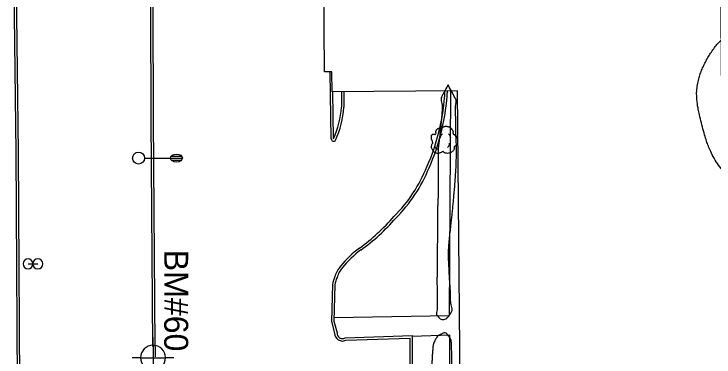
# Model space of a CAD drawing. Extents: x 2145380 to 2156929, y 139568 to 149130.
# Drawn here: x 2150953.4 to 2151128.7, y 145129.7 to 145215.5 of the extents above; entities that cross this region are included whole.
import ezdxf

# ---------------------------------------------------------------- set-up
doc = ezdxf.new("R2010")
doc.units = 0
for name, color, linetype in [('SURV_Benchmark', 7, 'Continuous'), ('SURV_Text', 7, 'Continuous'), ('TOPO_Asphalt', 7, 'Continuous'), ('TOPO_Building', 7, 'Continuous'), ('TOPO_Curb Back', 7, 'Continuous'), ('TOPO_Light Pole', 7, 'Continuous'), ('TOPO_Misc', 7, 'Continuous'), ('TOPO_Shrub', 7, 'Continuous'), ('TOPO_Sidewalk', 7, 'Continuous'), ('TOPO_Sign', 7, 'Continuous'), ('TOPO_Tree', 7, 'Continuous'), ('TOPO_Tree Line', 7, 'Continuous')]:
    doc.layers.add(name, color=color, linetype=linetype)

# ---------------------------------------------------------------- blocks, each defined once
blk = doc.blocks.new('LP')
at = {"layer": 'TOPO_Light Pole'}
blk.add_line((3.81, 0), (20.32, 0), dxfattribs=at)
for points in [[(20.32, 0), (27.94, 0)], [(20.32, 0), (23.5, 0)], [(20.83, 1.27), (27.43, 1.27)], [(20.83, 1.27), (23.5, 1.27)], [(23.71, 1.27), (27.43, 1.27)], [(23.71, 0), (27.94, 0)], [(20.83, -1.27), (27.43, -1.27)], [(20.83, -1.27), (23.5, -1.27)], [(23.71, -1.27), (27.43, -1.27)]]:
    blk.add_lwpolyline(points, dxfattribs=at)
blk.add_circle((0, 0), 3.81, dxfattribs=at)
blk.add_ellipse((24.13, 0), major_axis=(3.81, 0), ratio=0.666667, dxfattribs=at)
blk = doc.blocks.new('POST')
at = {"layer": 'TOPO_Misc'}
for start, end in [(90, 180), (180, 270), (360, 90), (270, 0)]:
    blk.add_arc((-0.01, 0.03), 3.16, start, end, dxfattribs=at)
blk = doc.blocks.new('TREE')
at = {"layer": 'TOPO_Tree'}
for points in [[(-14.07, -0.4), (-14.17, 0.5), (-14.37, 1.38), (-14.6, 2.25), (-14.84, 3.17), (-15.47, 3.96), (-15.66, 4.9), (-15.8, 5.59), (-15.71, 6.31), (-15.66, 7.01), (-15.6, 7.91), (-15.72, 8.8), (-15.13, 9.66), (-14.62, 10.42), (-13.76, 10.49), (-13.02, 10.72), (-12.18, 10.98), (-11.06, 10), (-10.37, 10.72), (-9.4, 11.74), (-10.29, 13.28), (-9.84, 14.42), (-9.56, 15.15), (-9.32, 15.89), (-8.78, 16.54), (-8.18, 17.26), (-7.5, 17.68), (-6.67, 18.13), (-6.14, 18.41), (-5.61, 18.61), (-5.08, 18.66), (-4.55, 18.71), (-4.02, 18.54), (-3.49, 18.13)], [(-3.49, 17.6), (-3.07, 18.27), (-2.58, 18.8), (-1.9, 19.19), (-1.05, 19.68), (-0.19, 19.96), (0.74, 20.24), (1.62, 20.51), (2.51, 20.82), (3.39, 20.77), (4.1, 20.73), (4.8, 20.47), (5.51, 20.24), (6.43, 19.95), (7.32, 19.73), (8.15, 19.19), (9.36, 18.4), (10.02, 17.21), (10.8, 16.01), (11.24, 15.33), (11.58, 14.62), (11.86, 13.89), (12.17, 13.08), (11.37, 12.02), (11.86, 11.25), (12, 11.03), (12.18, 10.86), (12.39, 10.72), (12.91, 10.35), (13.45, 10.02), (13.97, 9.66), (14.7, 9.16), (15.41, 8.68), (16.09, 8.07), (16.7, 7.53), (16.93, 6.73), (17.15, 5.95), (17.59, 4.38), (17.71, 2.77), (17.68, 1.19), (17.65, -0.25), (17.83, -2.22), (16.62, -3.04), (15.47, -3.83), (14.31, -4.58), (13.16, -5.35)], [(-4.21, 5.09), (-4.46, 6.09), (-4.3, 7.21), (-3.84, 8.21), (-3.33, 9.34), (-2.71, 10.27), (-1.64, 10.97)], [(5.89, 11.15), (6.5, 10.68), (6.96, 10.17), (7.36, 9.5), (7.93, 8.56), (8.31, 7.6), (8.46, 6.56)], [(13.16, -5.34), (13.25, -5.81), (13.36, -6.28), (13.45, -6.75), (13.76, -8.52), (12.24, -10.03), (10.8, -11.51), (9.98, -12.34), (9.13, -12.77), (8.15, -13.1), (5.97, -13.83), (3.32, -13.56), (1.27, -13.1), (0.49, -12.92), (-0.06, -11.44), (-0.84, -11.51), (-2.04, -11.61), (-3.28, -12.78), (-4.55, -13.1), (-6.06, -13.47), (-7.77, -14.03), (-9.31, -13.62), (-11.36, -13.09), (-12.84, -11.41), (-14.07, -9.39), (-15.32, -7.35), (-15.61, -5.13), (-15.13, -3.04), (-14.87, -1.89), (-13.91, -0.75), (-13.54, 0.13)], [(-11.38, -4.46), (-11.47, -5.41), (-11.03, -6.32), (-10.09, -7.22), (-9.3, -7.97), (-8.49, -8.26), (-7.7, -8.14)], [(4.79, -6.29), (5.71, -5.66), (6.3, -4.92), (6.81, -3.91), (7.36, -2.81), (7.63, -1.7), (7.54, -0.6)]]:
    blk.add_open_spline(points, degree=3, dxfattribs=at)
blk = doc.blocks.new('BM')
at = {"layer": 'SURV_Benchmark'}
for p, q in [((0, 2.49), (0, 4.15)), ((-2.49, 0), (-4.16, 0)), ((4.16, 0), (2.49, 0)), ((0, -4.16), (0, -2.49))]:
    blk.add_line(p, q, dxfattribs=at)
for points in [[(0, 2.49), (0, 2.49), (0, 0), (2.49, 0), (2.49, 0), (2.49, 0)], [(0, 2.49), (0, 2.49), (0, 0), (2.49, 0), (2.49, 0), (2.49, 0), (2.49, 0)], [(-2.5, 0), (-2.49, 0), (0, 0), (0, -2.49), (0, -2.49)], [(-2.5, 0), (-2.49, 0), (0, 0), (0, -2.49), (0, -2.49)]]:
    blk.add_lwpolyline(points, dxfattribs=at)
for start, end in [(90.0638, 180.0068), (0.0638, 90.0068), (0.0638, 90.0068), (180.0638, 270.0068), (180.0638, 270.0068), (269.9472, 359.9927)]:
    blk.add_arc((0, 0), 2.5, start, end, dxfattribs=at)

msp = doc.modelspace()

# ---------------------------------------------------------------- linework, layer by layer
at = {"layer": 'TOPO_Asphalt'}
msp.add_line((2150988.72, 145132.34), (2150988.72, 145129.7), dxfattribs=at)
at = {"layer": 'TOPO_Building'}
msp.add_lwpolyline([(2151064.39, 145228.91), (2151063.98, 145331.21), (2151121.6, 145331.44), (2151121.59, 145335.53), (2151132.67, 145335.58), (2151132.67, 145336.45), (2151236.86, 145336.86), (2151237.13, 145270.58), (2151129.94, 145270.15), (2151131.51, 145092.77), (2151237.77, 145093.71), (2151238.35, 145027.44), (2151123.26, 145026.42), (2151123.22, 145031.22), (2151065.97, 145030.71), (2151064.5, 145196.3), (2151033.07, 145196.02), (2151033.03, 145201.03), (2151031.19, 145201.01), (2151030.99, 145223.32), (2151033.76, 145223.35), (2151033.72, 145228.64)], close=True, dxfattribs=at)
at = {"layer": 'TOPO_Curb Back'}
for points in [[(2150988.12, 145132.33), (2150987.75, 145189.07), (2150987.6, 145245.44), (2150987.22, 145278.58)], [(2150988.72, 145132.34), (2150988.35, 145189.07), (2150988.2, 145245.44), (2150987.82, 145278.58)], [(2150953.39, 145277.13), (2150953.43, 145215.05), (2150953.85, 145180.97), (2150954.25, 145108.54), (2150954.38, 145048.48), (2150954.47, 145028.09)], [(2150953.99, 145277.13), (2150954.03, 145215.06), (2150954.45, 145180.97), (2150954.85, 145108.54), (2150954.98, 145048.49), (2150955.07, 145028.1)], [(2151032.83, 145184.23), (2151032.6, 145201.03)], [(2151033.43, 145184.29), (2151033.27, 145196.02)], [(2151035.41, 145196.04), (2151035.41, 145192.19)], [(2151036.01, 145196.04), (2151036.01, 145192.17)], [(2151033.16, 145147.8), (2151032.91, 145138.57), (2151033.7, 145135.69)], [(2151033.76, 145147.74), (2151033.51, 145138.65), (2151034.31, 145135.76)], [(2151036.35, 145134.49), (2151053.09, 145135.04), (2151053.28, 145069.93), (2151053.73, 145032.06), (2151035.67, 145031.92)], [(2151036.51, 145133.89), (2151052.49, 145134.42), (2151052.68, 145069.92), (2151053.12, 145032.66), (2151035.68, 145032.52)]]:
    msp.add_lwpolyline(points, dxfattribs=at)
for centre, radius, start, end in [((2151009.38, 145198.64), 52, 335.7572, 357.3835), ((2151009.38, 145198.64), 52.6, 335.7712, 357.4195), ((2151011.15, 145194.03), 24.33, 336.3842, 355.6713), ((2151011.15, 145194.03), 24.93, 336.0613, 355.7251), ((2151033.45, 145184.3), 0.626, 186.5573, 321.0118), ((2151033.45, 145184.31), 0.026, 209.8171, 254.2383), ((2151022.9, 145190.82), 36.5, 314.6634, 338.2365), ((2151022.9, 145190.82), 37.1, 314.7021, 338.2169), ((2151012.08, 145196.05), 47.99, 305.4126, 319.468), ((2151012.07, 145196.06), 48.6, 305.4244, 319.4365), ((2151057.12, 145134.24), 28.5, 127.2075, 140.3315), ((2151057.13, 145134.24), 27.91, 127.2283, 140.3333), ((2151041.3, 145147.33), 7.96, 140.1257, 161.7814), ((2151041.3, 145147.33), 7.37, 140.1231, 161.9943), ((2151040.86, 145146.72), 7.77, 156.5229, 172.0611), ((2151040.86, 145146.72), 7.17, 156.3007, 171.8002), ((2151035.66, 145135.65), 1.96, 179.0055, 295.7946), ((2151035.66, 145135.65), 1.36, 175.6895, 300.688)]:
    msp.add_arc(centre, radius, start, end, dxfattribs=at)
at = {"layer": 'TOPO_Shrub'}
for points in [[(2151062.11, 145197.77), (2151062.68, 145196.7), (2151063.25, 145195.63), (2151063.83, 145194.56), (2151064.25, 145193.77), (2151063.98, 145192.76), (2151063.99, 145191.86), (2151064, 145190.93), (2151064.01, 145190.01), (2151064.01, 145189.08), (2151064.02, 145188.18), (2151064.02, 145187.28), (2151064.03, 145186.38), (2151064.04, 145185.15), (2151064.16, 145183.93), (2151064.19, 145182.71), (2151064.21, 145181.63), (2151064.22, 145180.55), (2151064.18, 145179.47), (2151064.14, 145177.85), (2151064.06, 145176.24), (2151063.94, 145174.62), (2151063.82, 145173), (2151063.7, 145171.38), (2151063.55, 145169.77), (2151063.43, 145168.41), (2151063.3, 145167.05), (2151063.16, 145165.69), (2151063.03, 145164.41), (2151062.87, 145163.13), (2151062.73, 145161.84), (2151062.54, 145160.04), (2151062.34, 145158.23), (2151062.25, 145156.42), (2151062.19, 145155.02), (2151062.26, 145153.62), (2151062.33, 145152.22), (2151062.38, 145151.3), (2151062.42, 145150.37), (2151062.47, 145149.44), (2151062.53, 145148.54), (2151062.59, 145147.64), (2151062.65, 145146.74), (2151062.7, 145145.89), (2151062.71, 145145.05), (2151062.73, 145144.2), (2151062.77, 145142.77), (2151063.39, 145141.36), (2151062.25, 145139.94), (2151061.81, 145139.38), (2151061.27, 145139.08), (2151060.79, 145139.1), (2151060.38, 145139.11), (2151059.92, 145139.38), (2151059.56, 145139.86), (2151059.06, 145140.53), (2151059.37, 145141.19), (2151059.37, 145141.86), (2151059.37, 145142.86), (2151059.38, 145143.86), (2151059.37, 145144.85), (2151059.36, 145146.18), (2151059.33, 145147.52), (2151059.33, 145148.85), (2151059.33, 145149.77), (2151059.38, 145150.68), (2151059.39, 145151.6), (2151059.39, 145152.76), (2151059.37, 145153.93), (2151059.38, 145155.09), (2151059.39, 145156.27), (2151059.41, 145157.44), (2151059.42, 145158.62), (2151059.44, 145160.38), (2151059.42, 145162.14), (2151059.44, 145163.9), (2151059.44, 145164.97), (2151059.46, 145166.04), (2151059.49, 145167.1), (2151059.51, 145168.32), (2151059.61, 145169.52), (2151059.61, 145170.73), (2151059.62, 145171.83), (2151059.62, 145172.92), (2151059.62, 145174.01), (2151059.63, 145175.27), (2151059.63, 145176.53), (2151059.63, 145177.78), (2151059.64, 145178.81), (2151059.63, 145179.83), (2151059.64, 145180.85), (2151059.65, 145182.29), (2151059.86, 145183.71), (2151060.01, 145185.14), (2151060.12, 145186.27), (2151060.27, 145187.39), (2151060.38, 145188.53), (2151060.48, 145189.49), (2151060.54, 145190.45), (2151060.61, 145191.41), (2151060.71, 145192.7), (2151060.16, 145194.15), (2151060.77, 145195.29), (2151061.22, 145196.11), (2151061.66, 145196.94), (2151062.11, 145197.77)], [(2151058.97, 145032.47), (2151058.97, 145032.47), (2151059.13, 145033.67), (2151059.3, 145034.88), (2151059.46, 145036.08), (2151059.7, 145037.82), (2151059.58, 145039.59), (2151059.59, 145041.35), (2151059.61, 145042.78), (2151059.58, 145044.2), (2151059.61, 145045.63), (2151059.62, 145046.56), (2151059.73, 145047.49), (2151059.75, 145048.42), (2151059.77, 145049.6), (2151059.78, 145050.78), (2151059.78, 145051.96), (2151059.77, 145053.17), (2151059.77, 145054.39), (2151059.74, 145055.6), (2151059.71, 145056.76), (2151059.66, 145057.91), (2151059.62, 145059.06), (2151059.59, 145060.09), (2151059.55, 145061.11), (2151059.55, 145062.13), (2151059.55, 145063.14), (2151059.58, 145064.15), (2151059.61, 145065.16), (2151059.64, 145066.53), (2151059.69, 145067.91), (2151059.72, 145069.28), (2151059.76, 145070.68), (2151059.8, 145072.09), (2151059.8, 145073.49), (2151059.81, 145075.67), (2151059.75, 145077.86), (2151059.68, 145080.04), (2151059.65, 145080.94), (2151059.62, 145081.84), (2151059.59, 145082.75), (2151059.53, 145084.36), (2151059.47, 145085.97), (2151059.39, 145087.59), (2151059.33, 145088.91), (2151059.25, 145090.24), (2151059.18, 145091.57), (2151059.14, 145092.42), (2151059.11, 145093.28), (2151059.06, 145094.13), (2151058.95, 145095.79), (2151058.8, 145097.45), (2151058.68, 145099.1), (2151058.58, 145100.41), (2151058.44, 145101.71), (2151058.4, 145103.01), (2151058.36, 145103.99), (2151058.33, 145104.96), (2151058.3, 145105.93), (2151058.26, 145106.9), (2151058.23, 145107.87), (2151058.2, 145108.84), (2151058.17, 145109.7), (2151058.14, 145110.55), (2151058.11, 145111.41), (2151058.06, 145112.97), (2151057.87, 145114.53), (2151057.81, 145116.1), (2151057.77, 145117.23), (2151057.77, 145118.36), (2151057.78, 145119.49), (2151057.8, 145121.28), (2151057.82, 145123.07), (2151057.89, 145124.85), (2151057.93, 145126.05), (2151058, 145127.24), (2151058.06, 145128.43), (2151058.11, 145129.45), (2151058.18, 145130.46), (2151058.26, 145131.48), (2151058.33, 145132.5), (2151058.59, 145133.47), (2151059.15, 145134.43), (2151059.45, 145134.94), (2151059.96, 145135.18), (2151060.44, 145135.43), (2151060.83, 145135.64), (2151061.43, 145135.86), (2151061.77, 145135.49), (2151062.61, 145134.58), (2151062.96, 145133.52), (2151062.98, 145132.41), (2151063.01, 145131.16), (2151063.03, 145129.92), (2151063.02, 145128.67), (2151063.02, 145127.38), (2151063.01, 145126.1), (2151063, 145124.82), (2151062.99, 145122.68), (2151062.99, 145120.54), (2151062.98, 145118.4), (2151062.97, 145116.79), (2151062.94, 145115.17), (2151062.9, 145113.55), (2151062.88, 145112.25), (2151062.81, 145110.94), (2151062.79, 145109.63), (2151062.75, 145108.27), (2151062.76, 145106.92), (2151062.73, 145105.56), (2151062.69, 145103.47), (2151062.54, 145101.38), (2151062.53, 145099.28), (2151062.52, 145098.38), (2151062.52, 145097.48), (2151062.51, 145096.57), (2151062.51, 145095.65), (2151062.5, 145094.72), (2151062.49, 145093.8), (2151062.49, 145092.56), (2151062.37, 145091.32), (2151062.38, 145090.09), (2151062.38, 145088.82), (2151062.38, 145087.56), (2151062.38, 145086.3), (2151062.39, 145084.68), (2151062.39, 145083.06), (2151062.4, 145081.44), (2151062.4, 145079.83), (2151062.44, 145078.21), (2151062.49, 145076.6), (2151062.51, 145075.72), (2151062.54, 145074.84), (2151062.58, 145073.96), (2151062.62, 145072.9), (2151062.69, 145071.83), (2151062.73, 145070.77), (2151062.79, 145069.31), (2151062.83, 145067.84), (2151062.88, 145066.38), (2151062.93, 145064.73), (2151062.99, 145063.08), (2151063, 145061.43), (2151063, 145059.64), (2151062.94, 145057.84), (2151062.92, 145056.04), (2151062.91, 145054.39), (2151062.9, 145052.74), (2151062.9, 145051.09), (2151062.89, 145049.88), (2151062.91, 145048.67), (2151062.89, 145047.46), (2151062.88, 145046.06), (2151062.76, 145044.66), (2151062.7, 145043.26), (2151062.64, 145041.72), (2151062.58, 145040.19), (2151062.56, 145038.66), (2151062.55, 145037.67), (2151062.61, 145036.68), (2151062.63, 145035.69), (2151062.65, 145034.67), (2151062.95, 145033.66), (2151062.61, 145032.64), (2151062.32, 145031.77), (2151061.22, 145030.44), (2151060.58, 145031.02), (2151060.04, 145031.5), (2151059.51, 145031.99), (2151058.97, 145032.47)]]:
    msp.add_open_spline(points, degree=3, dxfattribs=at)
at = {"layer": 'TOPO_Sidewalk'}
for points in [[(2151033.54, 145139.6), (2151062.47, 145140.09), (2151062.8, 145196.28)], [(2151053.73, 145032.06), (2151063.05, 145032.09), (2151062.56, 145135.15), (2151053.09, 145134.82)]]:
    msp.add_lwpolyline(points, dxfattribs=at)
at = {"layer": 'TOPO_Sign'}
msp.add_lwpolyline([(2150956.9, 145152.97), (2150959.36, 145152.98)], dxfattribs=at)
at = {"layer": 'TOPO_Tree Line'}
msp.add_open_spline([(2151164.66, 145194.79), (2151164.18, 145195.97), (2151163.7, 145197.14), (2151163.23, 145198.31), (2151162.79, 145199.38), (2151162.09, 145200.32), (2151161.36, 145201.24), (2151160.43, 145202.41), (2151159.42, 145203.45), (2151158.33, 145204.47), (2151157.26, 145205.47), (2151156.17, 145206.39), (2151154.96, 145207.22), (2151153.93, 145207.91), (2151152.85, 145208.48), (2151151.7, 145208.92), (2151149.86, 145209.64), (2151148.01, 145210.26), (2151146.1, 145210.69), (2151144.93, 145210.95), (2151143.77, 145211.16), (2151142.59, 145211.36), (2151141.47, 145211.54), (2151140.35, 145211.68), (2151139.23, 145211.76), (2151137.53, 145211.9), (2151135.83, 145211.57), (2151134.13, 145211.03), (2151132.83, 145210.62), (2151131.71, 145210.02), (2151130.7, 145209.1), (2151129.64, 145208.13), (2151128.82, 145207.11), (2151128.05, 145205.95), (2151127.34, 145204.86), (2151126.71, 145203.78), (2151126.15, 145202.61), (2151125.59, 145201.42), (2151125.17, 145200.22), (2151124.86, 145198.94), (2151124.5, 145197.4), (2151124.31, 145195.84), (2151124.43, 145194.3), (2151124.53, 145193.14), (2151124.7, 145191.98), (2151124.96, 145190.83), (2151125.42, 145188.76), (2151125.93, 145186.74), (2151126.54, 145184.72), (2151126.94, 145183.38), (2151127.42, 145182.09), (2151128.03, 145180.82), (2151128.95, 145178.92), (2151130.16, 145177.25), (2151131.5, 145175.61), (2151132.5, 145174.38), (2151133.56, 145173.28), (2151134.81, 145172.3), (2151136.33, 145171.12), (2151137.92, 145170.14), (2151139.68, 145169.4), (2151140.86, 145168.9), (2151142.05, 145168.5), (2151143.28, 145168.16), (2151144.42, 145167.84), (2151145.55, 145167.58), (2151146.72, 145167.4), (2151148.25, 145167.18), (2151149.81, 145167.17), (2151151.35, 145167.25), (2151152.25, 145167.3), (2151153.15, 145167.41), (2151154.04, 145167.67), (2151154.91, 145167.92), (2151155.7, 145168.28), (2151156.5, 145168.67), (2151157.36, 145169.1), (2151158.16, 145169.56), (2151158.95, 145170.11), (2151160.71, 145171.34), (2151162.25, 145172.75), (2151163.43, 145174.58), (2151163.93, 145175.36), (2151164.25, 145176.18), (2151164.52, 145177.05), (2151165.01, 145178.61), (2151165.47, 145180.16), (2151165.71, 145181.78), (2151165.94, 145183.29), (2151166.02, 145184.79), (2151166.06, 145186.3), (2151166.11, 145187.8), (2151166.3, 145189.36), (2151165.86, 145190.8), (2151165.46, 145192.13), (2151165.06, 145193.46), (2151164.66, 145194.79)], degree=3, dxfattribs=at)

# ---------------------------------------------------------------- block references
at = {"layer": 'SURV_Benchmark', "xscale": 1.25, "yscale": 1.25}
msp.add_blockref('BM', (2150988.22, 145129.5), dxfattribs=at)
at = {"layer": 'TOPO_Light Pole', "xscale": 0.39370000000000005, "yscale": 0.3937000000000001}
msp.add_blockref('LP', (2150984.58, 145179.45), dxfattribs=at)
at = {"layer": 'TOPO_Misc', "xscale": 0.39370000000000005, "yscale": 0.3937000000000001}
for p in [(2150956.9, 145152.97), (2150959.36, 145152.98)]:
    msp.add_blockref('POST', p, dxfattribs=at)
at = {"layer": 'TOPO_Tree', "xscale": 0.19685000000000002, "yscale": 0.19685000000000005}
msp.add_blockref('TREE', (2151061.02, 145183.33), dxfattribs=at)

# ---------------------------------------------------------------- texts
at = {"layer": 'SURV_Text'}
msp.add_text('BM#60', height=6, rotation=270, dxfattribs=at).set_placement((2150991.01, 145156.52))

doc.saveas('drawing.dxf')
